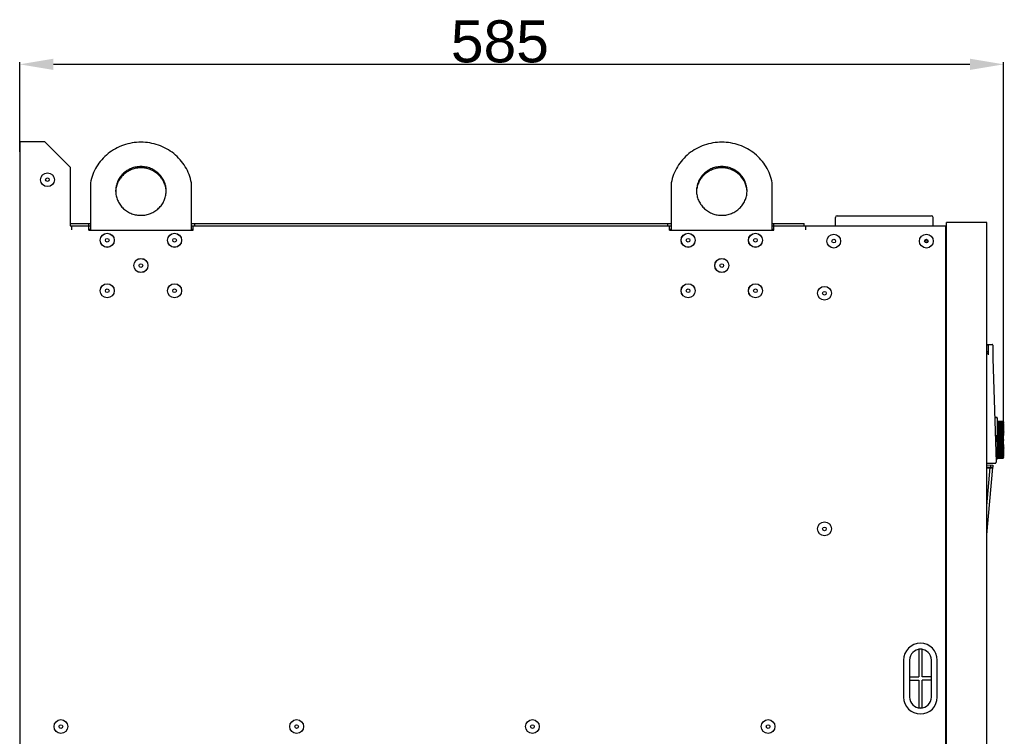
# Model space of a CAD drawing. Header units: millimetres. Extents: x 1117 to 38156, y -1945 to 7303.
# Tile 676 of 831: x 23190 to 23775, y 1721 to 2147. Entities that reach past the tile are written whole.
import ezdxf

# ---------------------------------------------------------------- set-up
doc = ezdxf.new("R2010")
doc.units = ezdxf.units.MM
doc.styles.get("Standard").update_dxf_attribs({"font": 'arial.ttf'})
doc.dimstyles.new('ISO-25', dxfattribs={"dimtxt": 2.5, "dimasz": 2.5, "dimexe": 1.25, "dimexo": 0.625, "dimtad": 1, "dimtxsty": 'Standard', "dimcen": 2.5, "dimadec": 0, "dimazin": 0, "dimtfac": 1, "dimtmove": 0, "dimatfit": 3, "dimfxl": 0, "dimarcsym": 0})

# ---------------------------------------------------------------- blocks, each defined once
blk = doc.blocks.new('*D52')
at = {"color": 0, "linetype": 'Continuous', "lineweight": -2}
for p, q in [((23190.26, 2068.73), (23190.26, 2121.92)), ((23210.26, 2120.67), (23754.66, 2120.67)), ((23774.66, 1907.19), (23774.66, 2121.92))]:
    blk.add_line(p, q, dxfattribs=at)
at = {"color": 0, "linetype": 'Continuous'}
for points in [[(23210.26, 2124.01), (23210.26, 2117.34), (23190.26, 2120.67)], [(23754.66, 2124.01), (23754.66, 2117.34), (23774.66, 2120.67)]]:
    blk.add_solid(points, dxfattribs=at)
at = {"layer": 'Defpoints', "color": 0, "linetype": 'Continuous'}
for p in [(23774.66, 2120.67), (23190.26, 2068.11), (23774.66, 1906.57)]:
    blk.add_point(p, dxfattribs=at)
at = {"color": 0, "linetype": 'Continuous', "insert": (23475.46, 2146.83), "char_height": 25, "width": 14, "attachment_point": 2}
blk.add_mtext('585', dxfattribs=at)

msp = doc.modelspace()

# ---------------------------------------------------------------- linework, layer by layer
at = {"linetype": 'Continuous'}
for p, q in [((23190.258, 2074.608), (23190.258, 964.608)), ((23205.258, 2074.608), (23190.258, 2074.608)), ((23220.258, 2059.608), (23205.258, 2074.608)), ((23220.258, 2059.608), (23220.258, 2024.608)), ((23232.258, 2050.256), (23232.258, 2022.108)), ((23292.258, 2022.108), (23292.258, 2050.256)), ((23577.258, 2050.256), (23577.258, 2022.108)), ((23637.258, 2022.108), (23637.258, 2050.256)), ((23674.758, 2024.608), (23674.758, 2029.708)), ((23675.758, 2030.708), (23731.758, 2030.708)), ((23732.758, 2024.608), (23732.758, 2029.708)), ((23220.258, 2026.108), (23232.258, 2026.108)), ((23220.258, 2024.608), (23232.258, 2024.608)), ((23221.258, 2022.408), (23221.258, 2024.608)), ((23231.258, 2024.608), (23231.258, 2026.108)), ((23231.258, 2022.108), (23231.258, 2024.608)), ((23292.258, 2026.108), (23577.258, 2026.108)), ((23292.258, 2024.608), (23297.258, 2024.608)), ((23293.258, 2022.108), (23293.258, 2024.608)), ((23294.258, 2024.608), (23294.258, 2026.108)), ((23295.736, 2024.608), (23573.78, 2024.608)), ((23572.258, 2024.608), (23577.258, 2024.608)), ((23575.258, 2024.608), (23575.258, 2026.108)), ((23576.258, 2022.108), (23576.258, 2024.608)), ((23637.258, 2026.108), (23656.258, 2026.108)), ((23637.258, 2024.608), (23641.258, 2024.608)), ((23638.258, 2024.608), (23638.258, 2026.108)), ((23638.258, 2022.108), (23638.258, 2024.608)), ((23639.736, 2024.608), (23654.78, 2024.608)), ((23653.258, 2024.608), (23740.257, 2024.608)), ((23656.258, 2024.608), (23656.258, 2026.108)), ((23657.258, 2022.408), (23657.258, 2024.608)), ((23740.258, 964.608), (23740.258, 2024.608)), ((23740.258, 2024.608), (23740.758, 2024.608)), ((23740.758, 979.608), (23740.758, 2026.608)), ((23764.758, 2026.608), (23740.758, 2026.608)), ((23764.758, 964.608), (23764.758, 2026.608)), ((23231.258, 2022.608), (23232.258, 2022.608)), ((23231.258, 2022.108), (23293.258, 2022.108)), ((23292.258, 2022.608), (23293.258, 2022.608)), ((23576.258, 2022.608), (23577.258, 2022.608)), ((23576.258, 2022.108), (23638.258, 2022.108)), ((23637.258, 2022.608), (23638.258, 2022.608)), ((23729.838, 2015.508), (23727.678, 2015.508)), ((23764.758, 1954.218), (23767.758, 1954.218)), ((23764.758, 1954.14), (23765.758, 1954.14)), ((23765.109, 1953.845), (23764.969, 1953.861)), ((23765.758, 1948.092), (23765.758, 1954.14)), ((23768.258, 1953.718), (23768.258, 1947.218)), ((23765.758, 1949.863), (23764.758, 1949.845)), ((23764.758, 1949.075), (23765.758, 1949.093)), ((23768.278, 1945.94), (23770.253, 1884.156)), ((23769.401, 1910.812), (23770.658, 1910.812)), ((23770.658, 1910.772), (23769.402, 1910.772)), ((23770.858, 1910.612), (23770.858, 1900.05)), ((23774.358, 1908.368), (23770.858, 1908.459)), ((23774.358, 1908.356), (23770.858, 1908.447)), ((23770.858, 1908.428), (23774.358, 1908.337)), ((23774.358, 1908.3), (23770.858, 1908.391)), ((23770.858, 1908.354), (23774.358, 1908.263)), ((23774.358, 1908.203), (23770.858, 1908.293)), ((23770.858, 1908.236), (23774.358, 1908.146)), ((23774.358, 1908.063), (23770.858, 1908.151)), ((23770.858, 1908.077), (23774.358, 1907.988)), ((23774.358, 1907.881), (23770.858, 1907.968)), ((23770.858, 1907.875), (23774.358, 1907.788)), ((23774.358, 1907.657), (23770.858, 1907.743)), ((23770.858, 1907.632), (23774.358, 1907.547)), ((23774.358, 1907.394), (23770.858, 1907.477)), ((23770.858, 1907.349), (23774.358, 1907.266)), ((23774.358, 1907.092), (23770.858, 1907.172)), ((23770.858, 1907.027), (23774.358, 1906.947)), ((23770.858, 1906.668), (23774.358, 1906.591)), ((23774.358, 1906.374), (23770.858, 1906.448)), ((23774.358, 1906.751), (23770.862, 1906.829)), ((23774.358, 1908.356), (23774.424, 1908.287)), ((23774.358, 1908.3), (23774.358, 1908.337)), ((23774.395, 1908.299), (23774.358, 1908.337)), ((23774.358, 1908.3), (23774.424, 1908.233)), ((23774.358, 1908.203), (23774.358, 1908.263)), ((23774.416, 1908.204), (23774.358, 1908.263)), ((23774.358, 1908.203), (23774.424, 1908.136)), ((23774.358, 1908.063), (23774.358, 1908.146)), ((23774.424, 1908.079), (23774.358, 1908.146)), ((23774.358, 1908.063), (23774.424, 1907.996)), ((23774.358, 1907.881), (23774.358, 1907.988)), ((23774.424, 1907.922), (23774.358, 1907.988)), ((23774.358, 1907.881), (23774.424, 1907.816)), ((23774.358, 1907.657), (23774.358, 1907.788)), ((23774.424, 1907.723), (23774.358, 1907.788)), ((23774.358, 1907.657), (23774.424, 1907.594)), ((23774.358, 1907.394), (23774.358, 1907.547)), ((23774.424, 1907.484), (23774.358, 1907.547)), ((23774.358, 1907.394), (23774.424, 1907.332)), ((23774.358, 1907.092), (23774.358, 1907.266)), ((23774.43, 1907.199), (23774.358, 1907.266)), ((23774.358, 1907.092), (23774.43, 1907.027)), ((23774.358, 1906.751), (23774.358, 1906.947)), ((23774.424, 1906.887), (23774.358, 1906.947)), ((23774.358, 1906.751), (23774.437, 1906.682)), ((23774.358, 1906.374), (23774.358, 1906.591)), ((23774.424, 1906.533), (23774.358, 1906.591)), ((23774.558, 1906.579), (23774.358, 1906.583)), ((23774.558, 1906.913), (23774.392, 1906.916)), ((23774.424, 1908.269), (23774.395, 1908.299)), ((23774.491, 1908.127), (23774.416, 1908.204)), ((23774.558, 1907.209), (23774.416, 1907.213)), ((23774.424, 1908.287), (23774.462, 1908.248)), ((23774.453, 1908.239), (23774.424, 1908.269)), ((23774.424, 1908.233), (23774.435, 1908.222)), ((23774.424, 1908.136), (23774.465, 1908.094)), ((23774.491, 1908.012), (23774.424, 1908.079)), ((23774.424, 1907.996), (23774.491, 1907.93)), ((23774.458, 1907.888), (23774.424, 1907.922)), ((23774.424, 1907.816), (23774.491, 1907.751)), ((23774.478, 1907.67), (23774.424, 1907.723)), ((23774.424, 1907.594), (23774.491, 1907.53)), ((23774.491, 1907.42), (23774.424, 1907.484)), ((23774.424, 1907.332), (23774.494, 1907.268)), ((23774.455, 1906.86), (23774.424, 1906.887)), ((23774.465, 1906.498), (23774.424, 1906.533)), ((23774.491, 1907.143), (23774.43, 1907.199)), ((23774.43, 1907.027), (23774.491, 1906.972)), ((23774.435, 1908.222), (23774.491, 1908.165)), ((23774.437, 1906.682), (23774.463, 1906.66)), ((23774.558, 1907.468), (23774.438, 1907.47)), ((23774.491, 1908.2), (23774.453, 1908.239)), ((23774.486, 1906.832), (23774.455, 1906.86)), ((23774.491, 1907.856), (23774.458, 1907.888)), ((23774.558, 1907.686), (23774.459, 1907.689)), ((23774.462, 1908.248), (23774.491, 1908.219)), ((23774.463, 1906.66), (23774.491, 1906.636)), ((23774.465, 1908.094), (23774.491, 1908.069)), ((23774.478, 1906.486), (23774.465, 1906.498)), ((23774.491, 1907.658), (23774.478, 1907.67)), ((23774.557, 1906.418), (23774.478, 1906.486)), ((23774.558, 1907.865), (23774.48, 1907.867)), ((23774.557, 1906.768), (23774.486, 1906.832)), ((23774.491, 1908.219), (23774.557, 1908.152)), ((23774.557, 1908.133), (23774.491, 1908.2)), ((23774.491, 1908.165), (23774.514, 1908.141)), ((23774.557, 1908.06), (23774.491, 1908.127)), ((23774.491, 1908.069), (23774.557, 1908.002)), ((23774.557, 1907.946), (23774.491, 1908.012)), ((23774.491, 1907.93), (23774.557, 1907.865)), ((23774.557, 1907.79), (23774.491, 1907.856)), ((23774.491, 1907.751), (23774.557, 1907.686)), ((23774.557, 1907.594), (23774.491, 1907.658)), ((23774.491, 1907.53), (23774.557, 1907.468)), ((23774.557, 1907.357), (23774.491, 1907.42)), ((23774.557, 1907.082), (23774.491, 1907.143)), ((23774.491, 1906.972), (23774.557, 1906.913)), ((23774.491, 1906.636), (23774.557, 1906.579)), ((23774.494, 1907.268), (23774.557, 1907.209)), ((23774.558, 1908.002), (23774.5, 1908.004)), ((23774.514, 1908.141), (23774.557, 1908.098)), ((23774.558, 1908.098), (23774.519, 1908.099)), ((23774.558, 1908.152), (23774.538, 1908.152)), ((23774.558, 1886.839), (23774.558, 1908.151)), ((23774.658, 1906.868), (23774.658, 1900.118)), ((23770.857, 1901.375), (23774.358, 1901.341)), ((23770.858, 1906.377), (23770.958, 1906.377)), ((23770.858, 1906.327), (23770.958, 1906.327)), ((23770.858, 1906.176), (23770.958, 1906.176)), ((23770.858, 1905.989), (23770.958, 1905.989)), ((23770.858, 1905.789), (23770.958, 1905.789)), ((23770.858, 1905.576), (23770.958, 1905.576)), ((23770.858, 1905.327), (23770.958, 1905.327)), ((23770.858, 1905.177), (23770.958, 1905.177)), ((23770.858, 1905.077), (23770.958, 1905.077)), ((23770.858, 1905.003), (23770.958, 1905.003)), ((23770.858, 1904.903), (23770.958, 1904.903)), ((23770.858, 1904.876), (23770.958, 1904.876)), ((23770.858, 1904.664), (23770.958, 1904.664)), ((23770.858, 1904.376), (23770.958, 1904.376)), ((23770.858, 1904.164), (23770.958, 1904.164)), ((23770.858, 1904.052), (23770.958, 1904.052)), ((23770.858, 1903.953), (23770.958, 1903.953)), ((23770.858, 1903.94), (23770.958, 1903.94)), ((23770.858, 1903.667), (23770.958, 1903.667)), ((23770.858, 1903.592), (23770.958, 1903.592)), ((23770.858, 1903.244), (23770.958, 1903.244)), ((23770.858, 1903.169), (23770.958, 1903.169)), ((23770.858, 1903.07), (23770.958, 1903.07)), ((23770.858, 1902.995), (23770.958, 1902.995)), ((23770.858, 1902.896), (23770.958, 1902.896)), ((23770.858, 1902.821), (23770.958, 1902.821)), ((23770.858, 1902.149), (23770.958, 1902.149)), ((23770.858, 1902.075), (23770.958, 1902.075)), ((23770.858, 1902.012), (23774.358, 1901.973)), ((23774.358, 1901.62), (23770.858, 1901.654)), ((23774.358, 1900.979), (23770.858, 1901.007)), ((23774.558, 1900.916), (23770.858, 1900.946)), ((23774.558, 1901.545), (23770.859, 1901.58)), ((23770.859, 1900.722), (23774.358, 1900.694)), ((23770.956, 1906.27), (23774.358, 1906.198)), ((23774.358, 1905.516), (23770.956, 1905.581)), ((23774.358, 1904.531), (23770.956, 1904.588)), ((23774.558, 1902.752), (23770.956, 1902.797)), ((23774.558, 1906.209), (23770.957, 1906.285)), ((23774.558, 1905.805), (23770.957, 1905.877)), ((23770.957, 1904.357), (23774.358, 1904.3)), ((23774.558, 1903.876), (23770.957, 1903.931)), ((23770.957, 1903.229), (23774.358, 1903.182)), ((23770.958, 1906.377), (23770.958, 1902.075)), ((23774.358, 1905.962), (23770.958, 1906.031)), ((23774.358, 1905.039), (23770.958, 1905.1)), ((23770.958, 1904.881), (23774.358, 1904.82)), ((23774.358, 1903.996), (23770.958, 1904.048)), ((23774.358, 1903.435), (23770.958, 1903.483)), ((23774.358, 1902.85), (23770.958, 1902.893)), ((23770.958, 1902.63), (23774.358, 1902.588)), ((23774.558, 1902.158), (23770.958, 1902.198)), ((23770.959, 1905.839), (23774.358, 1905.771)), ((23770.959, 1905.376), (23774.358, 1905.311)), ((23774.558, 1904.899), (23770.959, 1904.963)), ((23774.558, 1904.401), (23770.959, 1904.461)), ((23774.358, 1902.245), (23770.959, 1902.283)), ((23774.558, 1905.367), (23770.96, 1905.436)), ((23770.96, 1903.806), (23774.358, 1903.753)), ((23774.558, 1903.326), (23770.96, 1903.376)), ((23774.358, 1906.374), (23774.444, 1906.302)), ((23774.358, 1905.962), (23774.358, 1906.198)), ((23774.424, 1906.143), (23774.358, 1906.198)), ((23774.358, 1905.962), (23774.424, 1905.909)), ((23774.358, 1905.516), (23774.358, 1905.771)), ((23774.385, 1905.749), (23774.358, 1905.771)), ((23774.358, 1905.516), (23774.424, 1905.466)), ((23774.358, 1905.039), (23774.358, 1905.311)), ((23774.424, 1905.261), (23774.358, 1905.311)), ((23774.358, 1905.039), (23774.461, 1904.966)), ((23774.358, 1904.531), (23774.358, 1904.82)), ((23774.424, 1904.773), (23774.358, 1904.82)), ((23774.358, 1904.531), (23774.464, 1904.462)), ((23774.358, 1903.996), (23774.358, 1904.3)), ((23774.424, 1904.257), (23774.358, 1904.3)), ((23774.358, 1903.996), (23774.557, 1903.876)), ((23774.358, 1903.435), (23774.358, 1903.753)), ((23774.557, 1903.633), (23774.358, 1903.753)), ((23774.358, 1903.435), (23774.557, 1903.326)), ((23774.358, 1902.85), (23774.358, 1903.182)), ((23774.557, 1903.072), (23774.358, 1903.182)), ((23774.358, 1902.85), (23774.557, 1902.752)), ((23774.358, 1902.245), (23774.358, 1902.588)), ((23774.557, 1902.489), (23774.358, 1902.588)), ((23774.358, 1902.245), (23774.557, 1902.158)), ((23774.358, 1901.62), (23774.358, 1901.973)), ((23774.557, 1901.886), (23774.358, 1901.973)), ((23774.358, 1901.62), (23774.557, 1901.545)), ((23774.358, 1900.979), (23774.358, 1901.341)), ((23774.557, 1901.266), (23774.358, 1901.341)), ((23774.358, 1900.979), (23774.557, 1900.916)), ((23774.358, 1900.324), (23774.358, 1900.694)), ((23774.557, 1900.631), (23774.358, 1900.694)), ((23774.424, 1905.718), (23774.385, 1905.749)), ((23774.471, 1906.104), (23774.424, 1906.143)), ((23774.424, 1905.909), (23774.451, 1905.888)), ((23774.464, 1905.686), (23774.424, 1905.718)), ((23774.424, 1905.466), (23774.456, 1905.442)), ((23774.459, 1905.235), (23774.424, 1905.261)), ((23774.455, 1904.752), (23774.424, 1904.773)), ((23774.452, 1904.239), (23774.424, 1904.257)), ((23774.444, 1906.302), (23774.454, 1906.294)), ((23774.451, 1905.888), (23774.491, 1905.857)), ((23774.557, 1904.17), (23774.452, 1904.239)), ((23774.454, 1906.294), (23774.491, 1906.264)), ((23774.557, 1904.68), (23774.455, 1904.752)), ((23774.456, 1905.442), (23774.491, 1905.417)), ((23774.557, 1905.162), (23774.459, 1905.235)), ((23774.461, 1904.966), (23774.491, 1904.945)), ((23774.491, 1905.666), (23774.464, 1905.686)), ((23774.464, 1904.462), (23774.491, 1904.444)), ((23774.491, 1906.087), (23774.471, 1906.104)), ((23774.491, 1906.264), (23774.557, 1906.209)), ((23774.557, 1906.033), (23774.491, 1906.087)), ((23774.491, 1905.857), (23774.557, 1905.805)), ((23774.557, 1905.613), (23774.491, 1905.666)), ((23774.491, 1905.417), (23774.557, 1905.367)), ((23774.491, 1904.945), (23774.557, 1904.899)), ((23774.491, 1904.444), (23774.557, 1904.401)), ((23775.025, 1902.18), (23774.658, 1902.318)), ((23770.658, 1899.85), (23769.751, 1899.85)), ((23769.854, 1896.624), (23770.658, 1896.624)), ((23774.558, 1899.62), (23770.179, 1899.641)), ((23774.558, 1898.957), (23770.179, 1898.972)), ((23774.558, 1898.289), (23770.179, 1898.297)), ((23770.179, 1896.64), (23774.558, 1896.647)), ((23770.184, 1899.677), (23770.558, 1899.677)), ((23770.184, 1899.382), (23770.558, 1899.382)), ((23770.184, 1898.996), (23770.558, 1898.996)), ((23770.184, 1898.698), (23770.558, 1898.698)), ((23770.184, 1898.308), (23770.558, 1898.308)), ((23770.184, 1898.009), (23770.558, 1898.009)), ((23770.184, 1897.618), (23774.557, 1897.618)), ((23770.184, 1897.318), (23774.557, 1897.318)), ((23770.184, 1896.927), (23770.558, 1896.927)), ((23770.558, 1899.85), (23770.558, 1899.677)), ((23774.358, 1899.658), (23770.558, 1899.677)), ((23770.558, 1899.382), (23770.558, 1898.996)), ((23770.558, 1899.382), (23774.358, 1899.363)), ((23774.358, 1898.983), (23770.558, 1898.996)), ((23770.558, 1898.698), (23770.558, 1898.308)), ((23770.558, 1898.698), (23774.358, 1898.685)), ((23774.358, 1898.302), (23770.558, 1898.308)), ((23770.558, 1898.009), (23770.558, 1897.618)), ((23770.558, 1898.009), (23774.358, 1898.003)), ((23770.558, 1897.318), (23770.558, 1896.927)), ((23774.358, 1896.933), (23770.558, 1896.927)), ((23770.658, 1896.628), (23774.358, 1896.634)), ((23774.358, 1896.251), (23770.857, 1896.239)), ((23770.857, 1895.299), (23774.558, 1895.317)), ((23774.358, 1900.324), (23770.858, 1900.347)), ((23774.558, 1900.273), (23770.858, 1900.297)), ((23770.858, 1900.056), (23774.358, 1900.033)), ((23770.858, 1896.424), (23770.858, 1886.241)), ((23770.858, 1895.967), (23774.558, 1895.979)), ((23770.858, 1895.942), (23774.358, 1895.953)), ((23774.358, 1895.573), (23770.858, 1895.556)), ((23770.858, 1895.261), (23774.358, 1895.278)), ((23774.358, 1894.903), (23770.858, 1894.88)), ((23774.358, 1900.324), (23774.557, 1900.273)), ((23774.358, 1899.658), (23774.358, 1900.033)), ((23774.557, 1899.983), (23774.358, 1900.033)), ((23774.358, 1899.658), (23774.557, 1899.62)), ((23774.358, 1898.983), (23774.358, 1899.363)), ((23774.557, 1899.325), (23774.358, 1899.363)), ((23774.358, 1898.983), (23774.557, 1898.957)), ((23774.358, 1898.302), (23774.358, 1898.685)), ((23774.557, 1898.66), (23774.358, 1898.685)), ((23774.358, 1898.302), (23774.557, 1898.289)), ((23774.358, 1897.618), (23774.358, 1898.003)), ((23774.557, 1897.99), (23774.358, 1898.003)), ((23774.358, 1896.933), (23774.358, 1897.318)), ((23774.358, 1896.933), (23774.557, 1896.946)), ((23774.557, 1896.647), (23774.358, 1896.634)), ((23774.358, 1896.251), (23774.358, 1896.634)), ((23774.358, 1896.251), (23774.557, 1896.277)), ((23774.557, 1895.979), (23774.358, 1895.953)), ((23774.358, 1895.573), (23774.358, 1895.953)), ((23774.358, 1895.573), (23774.557, 1895.611)), ((23774.557, 1895.317), (23774.358, 1895.278)), ((23774.358, 1894.903), (23774.358, 1895.278)), ((23774.358, 1894.903), (23774.557, 1894.954)), ((23774.658, 1897.768), (23774.658, 1897.168)), ((23774.658, 1894.818), (23774.658, 1888.068)), ((23774.358, 1891.183), (23770.856, 1891.129)), ((23774.358, 1890.116), (23770.857, 1890.054)), ((23770.858, 1894.639), (23774.558, 1894.663)), ((23770.858, 1894.589), (23774.358, 1894.612)), ((23774.358, 1894.243), (23770.858, 1894.214)), ((23770.858, 1894.026), (23770.958, 1894.026)), ((23770.858, 1891.226), (23770.958, 1891.226)), ((23770.858, 1891.003), (23774.558, 1891.06)), ((23774.358, 1890.636), (23770.858, 1890.578)), ((23770.858, 1890.473), (23774.558, 1890.535)), ((23770.858, 1890.347), (23774.358, 1890.405)), ((23770.858, 1889.971), (23774.558, 1890.037)), ((23774.358, 1889.625), (23770.858, 1889.559)), ((23770.858, 1889.498), (23774.558, 1889.569)), ((23770.858, 1889.353), (23774.358, 1889.42)), ((23774.358, 1889.166), (23770.858, 1889.095)), ((23770.858, 1889.057), (23774.558, 1889.132)), ((23770.858, 1888.904), (23774.358, 1888.974)), ((23770.86, 1890.886), (23774.358, 1890.94)), ((23770.861, 1889.835), (23774.358, 1889.898)), ((23770.958, 1894.026), (23770.958, 1891.226)), ((23770.958, 1893.991), (23774.558, 1894.021)), ((23770.958, 1893.93), (23774.358, 1893.957)), ((23774.358, 1893.595), (23770.958, 1893.562)), ((23770.958, 1893.357), (23774.558, 1893.392)), ((23770.958, 1893.284), (23774.358, 1893.316)), ((23774.358, 1892.963), (23770.958, 1892.925)), ((23770.958, 1892.739), (23774.558, 1892.779)), ((23770.958, 1892.654), (23774.358, 1892.692)), ((23774.358, 1892.349), (23770.958, 1892.306)), ((23770.958, 1892.139), (23774.558, 1892.184)), ((23770.958, 1892.043), (23774.358, 1892.086)), ((23774.358, 1891.755), (23770.958, 1891.707)), ((23770.958, 1891.56), (23774.558, 1891.611)), ((23770.958, 1891.454), (23774.358, 1891.501)), ((23774.557, 1894.663), (23774.358, 1894.612)), ((23774.358, 1894.243), (23774.358, 1894.612)), ((23774.358, 1894.243), (23774.557, 1894.306)), ((23774.557, 1894.021), (23774.358, 1893.957)), ((23774.358, 1893.595), (23774.358, 1893.957)), ((23774.358, 1893.595), (23774.557, 1893.67)), ((23774.557, 1893.392), (23774.358, 1893.316)), ((23774.358, 1892.963), (23774.358, 1893.316)), ((23774.358, 1892.963), (23774.557, 1893.05)), ((23774.557, 1892.779), (23774.358, 1892.692)), ((23774.358, 1892.349), (23774.358, 1892.692)), ((23774.358, 1892.349), (23774.557, 1892.447)), ((23774.557, 1892.184), (23774.358, 1892.086)), ((23774.358, 1891.755), (23774.358, 1892.086)), ((23774.358, 1891.755), (23774.557, 1891.864)), ((23774.557, 1891.611), (23774.358, 1891.501)), ((23774.358, 1891.183), (23774.358, 1891.501)), ((23774.358, 1891.183), (23774.557, 1891.303)), ((23774.557, 1891.06), (23774.358, 1890.94)), ((23774.358, 1890.636), (23774.358, 1890.94)), ((23774.358, 1890.636), (23774.424, 1890.68)), ((23774.464, 1890.474), (23774.358, 1890.405)), ((23774.358, 1890.116), (23774.358, 1890.405)), ((23774.358, 1890.116), (23774.424, 1890.163)), ((23774.424, 1889.944), (23774.358, 1889.898)), ((23774.358, 1889.625), (23774.358, 1889.898)), ((23774.358, 1889.625), (23774.459, 1889.701)), ((23774.424, 1889.47), (23774.358, 1889.42)), ((23774.358, 1889.166), (23774.358, 1889.42)), ((23774.358, 1889.166), (23774.385, 1889.187)), ((23774.424, 1889.027), (23774.358, 1888.974)), ((23774.358, 1888.738), (23774.358, 1888.974)), ((23774.385, 1889.187), (23774.464, 1889.25)), ((23774.424, 1890.68), (23774.491, 1890.723)), ((23774.424, 1890.163), (23774.491, 1890.21)), ((23774.491, 1889.991), (23774.424, 1889.944)), ((23774.456, 1889.494), (23774.424, 1889.47)), ((23774.451, 1889.048), (23774.424, 1889.027)), ((23774.557, 1889.132), (23774.451, 1889.048)), ((23774.557, 1889.569), (23774.456, 1889.494)), ((23774.459, 1889.701), (23774.491, 1889.725)), ((23774.491, 1890.492), (23774.464, 1890.474)), ((23774.464, 1889.25), (23774.491, 1889.271)), ((23774.491, 1890.723), (23774.557, 1890.766)), ((23774.557, 1890.535), (23774.491, 1890.492)), ((23774.491, 1890.21), (23774.557, 1890.256)), ((23774.557, 1890.037), (23774.491, 1889.991)), ((23774.491, 1889.725), (23774.557, 1889.774)), ((23774.491, 1889.271), (23774.557, 1889.323)), ((23775.025, 1892.756), (23774.658, 1892.618)), ((23764.758, 1883.597), (23769.757, 1883.64)), ((23770.192, 1886.041), (23770.658, 1886.041)), ((23774.358, 1886.79), (23770.857, 1886.7)), ((23774.358, 1888.738), (23770.858, 1888.664)), ((23770.858, 1888.649), (23774.558, 1888.727)), ((23770.858, 1888.488), (23774.358, 1888.562)), ((23774.358, 1888.346), (23770.858, 1888.268)), ((23770.858, 1888.108), (23774.358, 1888.185)), ((23774.358, 1887.989), (23770.858, 1887.909)), ((23770.858, 1887.764), (23774.358, 1887.845)), ((23774.358, 1887.67), (23770.858, 1887.587)), ((23770.858, 1887.459), (23774.358, 1887.542)), ((23774.358, 1887.389), (23770.858, 1887.304)), ((23770.858, 1887.194), (23774.358, 1887.279)), ((23774.358, 1887.149), (23770.858, 1887.061)), ((23770.858, 1886.969), (23774.358, 1887.056)), ((23774.358, 1886.948), (23770.858, 1886.86)), ((23770.858, 1886.785), (23774.358, 1886.874)), ((23770.858, 1886.644), (23774.358, 1886.734)), ((23774.358, 1886.673), (23770.86, 1886.583)), ((23770.861, 1886.545), (23774.358, 1886.636)), ((23774.358, 1886.6), (23770.862, 1886.508)), ((23770.863, 1886.489), (23774.358, 1886.581)), ((23774.358, 1886.569), (23770.863, 1886.477)), ((23774.358, 1888.738), (23774.471, 1888.832)), ((23774.424, 1888.617), (23774.358, 1888.562)), ((23774.358, 1888.346), (23774.358, 1888.562)), ((23774.358, 1888.346), (23774.491, 1888.461)), ((23774.358, 1888.353), (23774.558, 1888.358)), ((23774.424, 1888.243), (23774.358, 1888.185)), ((23774.358, 1887.989), (23774.358, 1888.185)), ((23774.358, 1887.989), (23774.491, 1888.109)), ((23774.424, 1887.904), (23774.358, 1887.845)), ((23774.358, 1887.67), (23774.358, 1887.845)), ((23774.358, 1887.67), (23774.491, 1887.793)), ((23774.421, 1887.601), (23774.358, 1887.542)), ((23774.358, 1887.389), (23774.358, 1887.542)), ((23774.358, 1887.389), (23774.491, 1887.516)), ((23774.413, 1887.332), (23774.358, 1887.279)), ((23774.358, 1887.149), (23774.358, 1887.279)), ((23774.358, 1887.149), (23774.478, 1887.266)), ((23774.404, 1887.101), (23774.358, 1887.056)), ((23774.358, 1886.948), (23774.358, 1887.056)), ((23774.358, 1886.948), (23774.458, 1887.048)), ((23774.395, 1886.911), (23774.358, 1886.874)), ((23774.358, 1886.79), (23774.358, 1886.874)), ((23774.358, 1886.79), (23774.437, 1886.87)), ((23774.386, 1886.762), (23774.358, 1886.734)), ((23774.358, 1886.673), (23774.424, 1886.741)), ((23774.358, 1886.673), (23774.358, 1886.734)), ((23774.358, 1886.6), (23774.424, 1886.668)), ((23774.377, 1886.655), (23774.358, 1886.636)), ((23774.358, 1886.6), (23774.358, 1886.636)), ((23774.367, 1886.59), (23774.358, 1886.581)), ((23774.404, 1886.628), (23774.367, 1886.59)), ((23774.424, 1886.704), (23774.377, 1886.655)), ((23774.424, 1886.801), (23774.386, 1886.762)), ((23774.392, 1888.02), (23774.558, 1888.024)), ((23774.424, 1886.94), (23774.395, 1886.911)), ((23774.424, 1887.121), (23774.404, 1887.101)), ((23774.424, 1886.649), (23774.404, 1886.628)), ((23774.424, 1887.342), (23774.413, 1887.332)), ((23774.416, 1887.724), (23774.558, 1887.727)), ((23774.491, 1887.666), (23774.421, 1887.601)), ((23774.444, 1888.634), (23774.424, 1888.617)), ((23774.557, 1888.358), (23774.424, 1888.243)), ((23774.557, 1888.024), (23774.424, 1887.904)), ((23774.491, 1887.406), (23774.424, 1887.342)), ((23774.491, 1887.186), (23774.424, 1887.121)), ((23774.491, 1887.006), (23774.424, 1886.94)), ((23774.465, 1886.842), (23774.424, 1886.801)), ((23774.424, 1886.741), (23774.491, 1886.809)), ((23774.491, 1886.771), (23774.424, 1886.704)), ((23774.424, 1886.668), (23774.453, 1886.697)), ((23774.462, 1886.688), (23774.424, 1886.649)), ((23774.437, 1886.87), (23774.491, 1886.924)), ((23774.438, 1887.466), (23774.558, 1887.469)), ((23774.557, 1888.727), (23774.444, 1888.634)), ((23774.453, 1886.697), (23774.491, 1886.736)), ((23774.458, 1887.048), (23774.491, 1887.081)), ((23774.459, 1887.248), (23774.558, 1887.25)), ((23774.491, 1886.717), (23774.462, 1886.688)), ((23774.491, 1886.868), (23774.465, 1886.842)), ((23774.471, 1888.832), (23774.491, 1888.849)), ((23774.478, 1887.266), (23774.491, 1887.278)), ((23774.48, 1887.07), (23774.558, 1887.072)), ((23774.491, 1888.849), (23774.557, 1888.904)), ((23774.491, 1888.461), (23774.557, 1888.518)), ((23774.491, 1888.109), (23774.557, 1888.168)), ((23774.491, 1887.793), (23774.557, 1887.855)), ((23774.557, 1887.727), (23774.491, 1887.666)), ((23774.491, 1887.516), (23774.502, 1887.527)), ((23774.557, 1887.469), (23774.491, 1887.406)), ((23774.491, 1887.278), (23774.511, 1887.298)), ((23774.557, 1887.25), (23774.491, 1887.186)), ((23774.491, 1887.081), (23774.52, 1887.11)), ((23774.557, 1887.072), (23774.491, 1887.006)), ((23774.491, 1886.924), (23774.529, 1886.963)), ((23774.557, 1886.934), (23774.491, 1886.868)), ((23774.491, 1886.809), (23774.539, 1886.858)), ((23774.491, 1886.736), (23774.557, 1886.803)), ((23774.514, 1886.795), (23774.491, 1886.771)), ((23774.557, 1886.785), (23774.491, 1886.717)), ((23774.5, 1886.933), (23774.558, 1886.934)), ((23774.502, 1887.527), (23774.557, 1887.579)), ((23774.511, 1887.298), (23774.557, 1887.343)), ((23774.557, 1886.838), (23774.514, 1886.795)), ((23774.519, 1886.838), (23774.558, 1886.839)), ((23774.52, 1887.11), (23774.557, 1887.146)), ((23774.529, 1886.963), (23774.557, 1886.99)), ((23774.538, 1886.784), (23774.558, 1886.785)), ((23774.539, 1886.858), (23774.557, 1886.876)), ((23774.558, 1886.785), (23774.558, 1886.82)), ((23764.758, 1882.591), (23768.258, 1882.53)), ((23764.758, 1881.172), (23768.258, 1881.202)), ((23764.758, 1858.227), (23766.752, 1881.018)), ((23764.758, 1841.018), (23768.258, 1881.018)), ((23764.758, 1880.887), (23766.739, 1880.87)), ((23766.752, 1881.018), (23768.258, 1881.018)), ((23766.758, 1882.556), (23766.758, 1881.189)), ((23766.872, 1880.869), (23768.244, 1880.857)), ((23768.258, 1882.53), (23768.258, 1881.202)), ((23724.258, 1773.031), (23724.258, 1756.608)), ((23726.258, 1773.031), (23724.258, 1773.031)), ((23726.258, 1756.608), (23726.258, 1773.031)), ((23715.258, 1766.608), (23715.258, 1744.608)), ((23718.758, 1766.608), (23718.758, 1744.608)), ((23731.758, 1744.608), (23731.758, 1766.608)), ((23735.258, 1744.608), (23735.258, 1766.608)), ((23718.758, 1756.608), (23724.258, 1756.608)), ((23718.758, 1754.608), (23724.258, 1754.608)), ((23724.258, 1754.608), (23724.258, 1738.185)), ((23731.758, 1756.608), (23726.258, 1756.608)), ((23726.258, 1738.185), (23726.258, 1754.608)), ((23731.758, 1754.608), (23726.258, 1754.608)), ((23724.258, 1738.185), (23726.258, 1738.185)), ((23633.838, 1726.528), (23633.814, 1727.643))]:
    msp.add_line(p, q, dxfattribs=at)
for points in [[(23764.969, 1953.861), (23764.804, 1953.875), (23764.758, 1953.878)], [(23765.758, 1953.29), (23765.707, 1953.511), (23765.583, 1953.676), (23765.442, 1953.765), (23765.33, 1953.805), (23765.227, 1953.828), (23765.109, 1953.845)]]:
    msp.add_lwpolyline(points, dxfattribs=at)
for centre, radius in [((23206.758, 2052.108), 4.1), ((23206.758, 2052.108), 1.09), ((23242.258, 2016.108), 4.2), ((23242.258, 2016.108), 4.145), ((23282.258, 2016.108), 4.2), ((23282.258, 2016.108), 4.145), ((23587.258, 2016.108), 4.2), ((23587.258, 2016.108), 4.145), ((23627.258, 2016.108), 4.2), ((23627.258, 2016.108), 4.145), ((23673.758, 2015.608), 4.1), ((23728.758, 2015.608), 4.1), ((23242.258, 2016.108), 1.09), ((23282.258, 2016.108), 1.09), ((23587.258, 2016.108), 1.09), ((23627.258, 2016.108), 1.09), ((23673.758, 2015.608), 1.09), ((23728.758, 2015.608), 1.09), ((23262.258, 2001.108), 4.2), ((23262.258, 2001.108), 4.145), ((23262.258, 2001.108), 1.09), ((23607.258, 2001.108), 4.2), ((23607.258, 2001.108), 4.145), ((23607.258, 2001.108), 1.09), ((23242.258, 1986.108), 4.2), ((23242.258, 1986.108), 4.145), ((23282.258, 1986.108), 4.2), ((23282.258, 1986.108), 4.145), ((23587.258, 1986.108), 4.2), ((23587.258, 1986.108), 4.145), ((23627.258, 1986.108), 4.2), ((23627.258, 1986.108), 4.145), ((23668.258, 1984.608), 4.1), ((23242.258, 1986.108), 1.09), ((23282.258, 1986.108), 1.09), ((23587.258, 1986.108), 1.09), ((23627.258, 1986.108), 1.09), ((23668.258, 1984.608), 1.09), ((23668.258, 1844.608), 4.1), ((23668.258, 1844.608), 1.09), ((23214.758, 1727.108), 4.1), ((23354.758, 1727.108), 4.1), ((23494.758, 1727.108), 4.1), ((23634.758, 1727.108), 4.1), ((23214.758, 1727.108), 1.09), ((23354.758, 1727.108), 1.09), ((23494.758, 1727.108), 1.09), ((23634.758, 1727.108), 1.09)]:
    msp.add_circle(centre, radius, dxfattribs=at)
for centre, radius, start, end in [((23261.211, 2045.427), 13.953, 180.000548, 181.598142), ((23261.256, 2044.649), 13.999, 176.830317, 178.401937), ((23261.256, 2044.649), 13.999, 176.830317, 178.401937), ((23261.256, 2045.428), 13.999, 181.598063, 183.169683), ((23263.259, 2044.649), 13.999, 1.598063, 3.169683), ((23263.259, 2044.649), 13.999, 1.598063, 3.169683), ((23263.305, 2045.427), 13.953, 358.401858, 359.999452), ((23606.211, 2045.427), 13.953, 180.000548, 181.598142), ((23606.256, 2044.649), 13.999, 176.830317, 178.401937), ((23606.256, 2044.649), 13.999, 176.830317, 178.401937), ((23606.256, 2045.428), 13.999, 181.598063, 183.169683), ((23608.259, 2044.649), 13.999, 1.598063, 3.169683), ((23608.259, 2044.649), 13.999, 1.598063, 3.169683), ((23608.305, 2045.427), 13.953, 358.401858, 359.999452), ((23675.758, 2029.708), 1, 90, 180), ((23731.758, 2029.708), 1, 0, 90), ((23767.758, 1953.718), 0.5, 0, 90), ((23808.258, 1947.218), 40, 180, 181.830447), ((23770.658, 1910.612), 0.2, 0, 90), ((23770.658, 1910.572), 0.2, 0, 90), ((23774.558, 1906.868), 0.1, 0, 90), ((23774.558, 1905.649), 0.1, 0, 90), ((23774.558, 1902.318), 0.1, 0, 90), ((23775.008, 1902.134), 0.05, 0, 69.443955), ((23770.658, 1900.05), 0.2, 270, 0), ((23770.658, 1896.424), 0.2, 0, 90), ((23774.558, 1897.768), 0.1, 0, 90), ((23774.558, 1897.168), 0.1, 270, 0), ((23774.558, 1900.118), 0.1, 278.038476, 0), ((23774.558, 1894.818), 0.1, 0, 81.961524), ((23774.558, 1892.618), 0.1, 270, 0), ((23774.558, 1889.287), 0.1, 270, 0), ((23775.008, 1892.803), 0.05, 290.556045, 0), ((23769.753, 1884.14), 0.5, 270.5, 1.830447), ((23770.658, 1886.241), 0.2, 270, 0), ((23774.558, 1888.068), 0.1, 270, 0), ((23725.258, 1766.608), 10, 0, 180), ((23725.258, 1766.608), 6.5, 0, 180), ((23725.258, 1744.608), 10, 180, 0), ((23725.258, 1744.608), 6.5, 180, 0)]:
    msp.add_arc(centre, radius, start, end, dxfattribs=at)
for major_axis, ratio, start_param, end_param in [((0.054, 11), 0.0257215, -1.3958113, -1.3685377), ((0.036, 11), 0.0259792, -1.4586841, -1.4314105), ((0.018, 11), 0.0261342, -1.5215583, -1.4942847), ((0, 11), 0.0261859, -1.5844331, -1.5571595), ((-0.018, 11), 0.0261342, -1.647308, -1.6200344)]:
    msp.add_ellipse((23769.896, 1897.468), major_axis=major_axis, ratio=ratio, start_param=start_param, end_param=end_param, dxfattribs=at)
for points, knots in [([(23262.258, 2074.404), (23260.495, 2074.404), (23256.965, 2074.108), (23251.832, 2072.787), (23247.01, 2070.63), (23242.646, 2067.7), (23238.87, 2064.084), (23235.796, 2059.89), (23233.519, 2055.247), (23232.576, 2051.934), (23232.258, 2050.256)], [0, 0, 0, 0, 0.1268451, 0.2534323, 0.3795527, 0.5050324, 0.6297797, 0.7537892, 0.8771377, 1, 1, 1, 1]), ([(23292.258, 2050.256), (23291.939, 2051.934), (23290.996, 2055.247), (23288.719, 2059.89), (23285.646, 2064.084), (23281.87, 2067.7), (23277.505, 2070.63), (23272.683, 2072.787), (23267.551, 2074.108), (23264.021, 2074.404), (23262.258, 2074.404)], [0, 0, 0, 0, 0.1228623, 0.2462108, 0.3702203, 0.4949676, 0.6204473, 0.7465677, 0.8731549, 1, 1, 1, 1]), ([(23607.258, 2074.404), (23605.495, 2074.404), (23601.965, 2074.108), (23596.832, 2072.787), (23592.01, 2070.63), (23587.646, 2067.7), (23583.87, 2064.084), (23580.796, 2059.89), (23578.519, 2055.247), (23577.576, 2051.934), (23577.258, 2050.256)], [0, 0, 0, 0, 0.1268451, 0.2534323, 0.3795527, 0.5050324, 0.6297797, 0.7537892, 0.8771377, 1, 1, 1, 1]), ([(23637.258, 2050.256), (23636.939, 2051.934), (23635.996, 2055.247), (23633.719, 2059.89), (23630.646, 2064.084), (23626.87, 2067.7), (23622.505, 2070.63), (23617.683, 2072.787), (23612.551, 2074.108), (23609.021, 2074.404), (23607.258, 2074.404)], [0, 0, 0, 0, 0.1228623, 0.2462108, 0.3702203, 0.4949676, 0.6204473, 0.7465677, 0.8731549, 1, 1, 1, 1]), ([(23277.258, 2045.427), (23277.258, 2046.374), (23277.064, 2048.276), (23276.202, 2051.013), (23274.805, 2053.536), (23272.925, 2055.745), (23270.637, 2057.556), (23268.028, 2058.901), (23265.199, 2059.729), (23262.258, 2060.009), (23259.316, 2059.729), (23256.487, 2058.901), (23253.878, 2057.556), (23251.59, 2055.745), (23249.71, 2053.536), (23248.313, 2051.013), (23247.452, 2048.276), (23247.258, 2046.374), (23247.258, 2045.427)], [0, 0, 0, 0, 0.0614352, 0.1230303, 0.1849312, 0.247224, 0.3099396, 0.3730431, 0.4364419, 0.5, 0.5635581, 0.6269569, 0.6900604, 0.752776, 0.8150688, 0.8769697, 0.9385648, 1, 1, 1, 1]), ([(23277.236, 2045.423), (23277.186, 2046.337), (23276.903, 2048.163), (23275.954, 2050.769), (23274.513, 2053.155), (23272.633, 2055.235), (23270.381, 2056.934), (23267.84, 2058.192), (23265.099, 2058.965), (23262.258, 2059.226), (23259.416, 2058.965), (23256.675, 2058.192), (23254.134, 2056.934), (23251.883, 2055.235), (23250.003, 2053.155), (23248.562, 2050.769), (23247.612, 2048.163), (23247.33, 2046.337), (23247.279, 2045.423)], [0, 0, 0, 0, 0.0614358, 0.1230465, 0.1849762, 0.2472936, 0.3100183, 0.373111, 0.4364811, 0.5, 0.5635189, 0.626889, 0.6899817, 0.7527064, 0.8150238, 0.8769535, 0.9385642, 1, 1, 1, 1]), ([(23622.258, 2045.427), (23622.258, 2046.374), (23622.064, 2048.276), (23621.202, 2051.013), (23619.805, 2053.536), (23617.925, 2055.745), (23615.637, 2057.556), (23613.028, 2058.901), (23610.199, 2059.729), (23607.258, 2060.009), (23604.316, 2059.729), (23601.487, 2058.901), (23598.878, 2057.556), (23596.59, 2055.745), (23594.71, 2053.536), (23593.313, 2051.013), (23592.452, 2048.276), (23592.258, 2046.374), (23592.258, 2045.427)], [0, 0, 0, 0, 0.0614352, 0.1230303, 0.1849312, 0.247224, 0.3099396, 0.3730431, 0.4364419, 0.5, 0.5635581, 0.6269569, 0.6900604, 0.752776, 0.8150688, 0.8769697, 0.9385648, 1, 1, 1, 1]), ([(23622.236, 2045.423), (23622.186, 2046.337), (23621.903, 2048.163), (23620.954, 2050.769), (23619.513, 2053.155), (23617.633, 2055.235), (23615.381, 2056.934), (23612.84, 2058.192), (23610.099, 2058.965), (23607.258, 2059.226), (23604.416, 2058.965), (23601.675, 2058.192), (23599.134, 2056.934), (23596.883, 2055.235), (23595.003, 2053.155), (23593.562, 2050.769), (23592.612, 2048.163), (23592.33, 2046.337), (23592.279, 2045.423)], [0, 0, 0, 0, 0.0614358, 0.1230465, 0.1849762, 0.2472936, 0.3100183, 0.373111, 0.4364811, 0.5, 0.5635189, 0.626889, 0.6899817, 0.7527064, 0.8150238, 0.8769535, 0.9385642, 1, 1, 1, 1]), ([(23247.279, 2044.654), (23247.33, 2043.732), (23247.616, 2041.89), (23248.581, 2039.263), (23250.045, 2036.862), (23251.955, 2034.775), (23254.239, 2033.077), (23256.814, 2031.83), (23259.588, 2031.079), (23262.457, 2030.85), (23265.32, 2031.152), (23268.072, 2031.974), (23270.612, 2033.287), (23272.849, 2035.042), (23274.701, 2037.178), (23276.099, 2039.616), (23276.991, 2042.266), (23277.227, 2044.115), (23277.252, 2045.038)], [0, 0, 0, 0, 0.061446, 0.1230701, 0.1850175, 0.2473573, 0.3101077, 0.3732263, 0.4366187, 0.5001524, 0.5636754, 0.627037, 0.6901091, 0.7528038, 0.8150867, 0.8769844, 0.9385733, 1, 1, 1, 1]), ([(23592.279, 2044.654), (23592.33, 2043.732), (23592.616, 2041.89), (23593.581, 2039.263), (23595.045, 2036.862), (23596.955, 2034.775), (23599.239, 2033.077), (23601.814, 2031.83), (23604.588, 2031.079), (23607.457, 2030.85), (23610.32, 2031.152), (23613.072, 2031.974), (23615.612, 2033.287), (23617.849, 2035.042), (23619.701, 2037.178), (23621.099, 2039.616), (23621.991, 2042.266), (23622.227, 2044.115), (23622.252, 2045.038)], [0, 0, 0, 0, 0.061446, 0.1230701, 0.1850175, 0.2473573, 0.3101077, 0.3732263, 0.4366187, 0.5001524, 0.5636754, 0.627037, 0.6901091, 0.7528038, 0.8150867, 0.8769844, 0.9385733, 1, 1, 1, 1])]:
    msp.add_open_spline(points, degree=3, knots=knots, dxfattribs=at)

# ---------------------------------------------------------------- dimensions: what is measured, and where the dimension line sits
dim = msp.add_linear_dim(base=(23774.658, 2120.674), p1=(23190.258, 2068.108), p2=(23774.658, 1906.568), text='585', dimstyle='ISO-25', override={"dimtxt": 25, "dimasz": 20, "dimdsep": 46}, dxfattribs=at)
dim.commit()
dim.dimension.update_dxf_attribs({"geometry": '*D52', "text_midpoint": (23475.458, 2120.674), "dimtype": 160})

doc.saveas('drawing.dxf')
